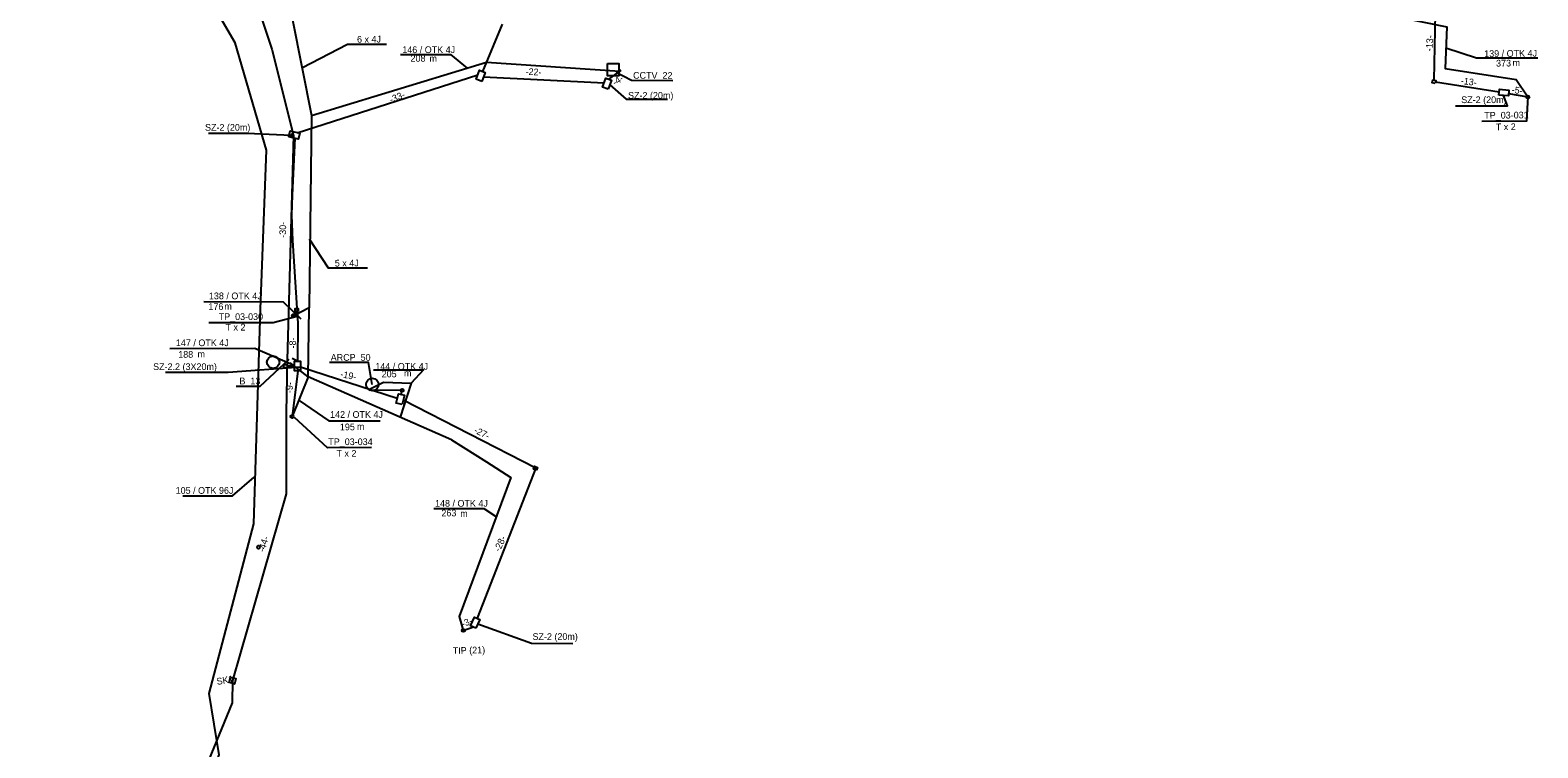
# Model space of a CAD drawing. Extents: x 6494530 to 6506885, y 5884901 to 5892312.
# Drawn here: x 6500436.4 to 6500678.1, y 5887756.3 to 5887871.4 of the extents above; entities that cross this region are included whole.
import ezdxf

# ---------------------------------------------------------------- set-up
doc = ezdxf.new("R2010")
doc.units = 0
for name, color, linetype in [('Domyślna', 7, 'Continuous'), ('Gminne - nazwy', 7, 'Continuous'), ('kabel OTK do tab pasaż', 7, 'Continuous'), ('kabel W KANALIZACJI ISTN', 7, 'Continuous'), ('kamera CCTV', 7, 'Continuous'), ('kamery ARCP_nowe', 7, 'Continuous'), ('Kanalizacja_proj', 7, 'Continuous'), ('opis ARCP', 7, 'Continuous'), ('opis CCTV', 7, 'Continuous'), ('opis infokiosk', 7, 'Continuous'), ('opis kabla CCTV_OTK', 7, 'Continuous'), ('opis kabla infopasażer_OTK', 7, 'Continuous'), ('opis kabla otk', 7, 'Continuous'), ('opis SZ-2', 7, 'Continuous'), ('opis SZ-2_2', 7, 'Continuous'), ('opis tablic inf przystankowej', 7, 'Continuous'), ('proj wysięgnik', 7, 'Continuous'), ('projektowany słup_do_kamery ARCP', 7, 'Continuous'), ('SKR-2', 7, 'Continuous'), ('studnie do wyrysu', 7, 'Continuous'), ('słup tablicy parkingowej', 7, 'Continuous'), ('trasa kanalizacji do wyrysu', 7, 'Continuous'), ('Warstwa 20', 7, 'Continuous'), ('Warstwa 59', 7, 'Continuous'), ('Warstwa 62', 7, 'Continuous'), ('WOJEWÓDZKIE', 7, 'Continuous')]:
    doc.layers.add(name, color=color, linetype=linetype)

# ---------------------------------------------------------------- blocks, each defined once
blk = doc.blocks.new('ELARM2_28')
at = {"layer": 'studnie do wyrysu'}
blk.add_lwpolyline([(0, 0.45), (0.45, 0.45), (0.45, 0), (0.45, -0.45), (0, -0.45), (-0.45, -0.45), (-0.45, 0), (-0.45, 0.45)], close=True, dxfattribs=at)
blk = doc.blocks.new('POINT_DISPLAY')
at = {"layer": 'Domyślna'}
blk.add_line((0, 0), (0, 0), dxfattribs=at)
blk = doc.blocks.new('ELARMA_7')
at = {"layer": 'Warstwa 59'}
for radius in [0.125, 0.0625]:
    blk.add_circle((0, 0), radius, dxfattribs=at)
blk.add_blockref('POINT_DISPLAY', (0, 0), dxfattribs=at)
blk.add_blockref('POINT_DISPLAY', (0, 0), dxfattribs=at)
blk = doc.blocks.new('ELSLP1_34')
at = {"layer": 'Warstwa 59'}
blk.add_circle((0, 0), 0.25, dxfattribs=at)

msp = doc.modelspace()

# ---------------------------------------------------------------- linework, layer by layer
at = {"layer": 'kabel OTK do tab pasaż'}
msp.add_line((6500480.91, 5887815.77), (6500478.04, 5887818.03), dxfattribs=at)
for points in [[(6500480.18, 5887910.63), (6500479.08, 5887906.51), (6500464.13, 5887892.58), (6500472.66, 5887883.76), (6500478.44, 5887873.01), (6500481.45, 5887857.71), (6500481.08, 5887826.86)], [(6500578.18, 5887891.11), (6500582.74, 5887889.71), (6500623.78, 5887880.05), (6500663.52, 5887871.9), (6500663.26, 5887865.21), (6500674.63, 5887863.47), (6500676.53, 5887860.66)], [(6500481.45, 5887857.71), (6500509.55, 5887866.23), (6500530.91, 5887864.78)], [(6500503.92, 5887805.68), (6500480.91, 5887815.77), (6500481.08, 5887826.86), (6500478.52, 5887825.52)], [(6500480.91, 5887815.77), (6500478.36, 5887809.41)], [(6500490.64, 5887813.74), (6500493.03, 5887814.94), (6500497.43, 5887814.77), (6500495.71, 5887809.31)], [(6500503.92, 5887805.68), (6500509.55, 5887802.17), (6500513.44, 5887799.65), (6500505.14, 5887777.38), (6500505.8, 5887775.12)]]:
    msp.add_lwpolyline(points, dxfattribs=at)
at = {"layer": 'kabel W KANALIZACJI ISTN'}
for points in [[(6500473.27, 5887826.66), (6500474.27, 5887852.15), (6500469.21, 5887869.37), (6500460.47, 5887884.4), (6500437.89, 5887910.42), (6500447.59, 5887943.78)], [(6500390.31, 5887480.53), (6500388.11, 5887482.84), (6500391.28, 5887493.34), (6500361.76, 5887501.02), (6500367.66, 5887517.63), (6500380.92, 5887561.72), (6500384.45, 5887577.44), (6500397.7, 5887614.97), (6500452.43, 5887719.95), (6500466.64, 5887755.16), (6500465.06, 5887765.01), (6500472.21, 5887792.19), (6500473.27, 5887826.66)]]:
    msp.add_lwpolyline(points, dxfattribs=at)
at = {"layer": 'kamera CCTV'}
msp.add_lwpolyline([(6500528.92, 5887866.01), (6500530.77, 5887866.01), (6500530.77, 5887864.03), (6500528.92, 5887864.03)], close=True, dxfattribs=at)
at = {"layer": 'kamery ARCP_nowe'}
msp.add_circle((6500491.22, 5887814.55), 1, dxfattribs=at)
at = {"layer": 'Kanalizacja_proj'}
for p, q in [((6500512.02, 5887872.36), (6500508.87, 5887864.77)), ((6500661.52, 5887863.36), (6500661.73, 5887874.05)), ((6500529.11, 5887863.46), (6500530.91, 5887864.78)), ((6500479.19, 5887854.93), (6500508.13, 5887864.23)), ((6500509.04, 5887863.88), (6500528.39, 5887862.94)), ((6500671.94, 5887861.45), (6500661.71, 5887863.06)), ((6500673.4, 5887861.2), (6500676.53, 5887860.66)), ((6500478.75, 5887817.52), (6500477.54, 5887817.5)), ((6500479.25, 5887816.76), (6500478.37, 5887809.41)), ((6500479.23, 5887818.29), (6500478.38, 5887818.72)), ((6500479.7, 5887817.41), (6500495.21, 5887812.35)), ((6500495.86, 5887812.96), (6500496.01, 5887813.63)), ((6500505.8, 5887775.12), (6500507.47, 5887775.68))]:
    msp.add_line(p, q, dxfattribs=at)
for points in [[(6500661.66, 5887862.81), (6500661.17, 5887862.92), (6500661.27, 5887863.41), (6500661.76, 5887863.3)], [(6500479.35, 5887826.25), (6500478.85, 5887826.24), (6500478.84, 5887826.74), (6500479.34, 5887826.75)], [(6500477.55, 5887817.25), (6500477.05, 5887817.24), (6500477.04, 5887817.74), (6500477.54, 5887817.75)], [(6500517.54, 5887800.8), (6500517.08, 5887800.98), (6500517.25, 5887801.44), (6500517.72, 5887801.26)]]:
    msp.add_lwpolyline(points, close=True, dxfattribs=at)
for points in [[(6500478.79, 5887854.05), (6500478.37, 5887844.94), (6500478.25, 5887841.69), (6500478.43, 5887837.66), (6500479.12, 5887826.78), (6500479.15, 5887826.32)], [(6500478.51, 5887825.54), (6500479.16, 5887826.33), (6500479.29, 5887824.29), (6500479.23, 5887818.29)], [(6500496.18, 5887812.08), (6500517.42, 5887801.21), (6500508.04, 5887777.08)]]:
    msp.add_lwpolyline(points, dxfattribs=at)
at = {"layer": 'opis ARCP'}
msp.add_lwpolyline([(6500491.22, 5887814.55), (6500490.61, 5887818.08), (6500484.36, 5887818.1)], dxfattribs=at)
at = {"layer": 'opis CCTV'}
msp.add_lwpolyline([(6500539.4, 5887863.27), (6500532.8, 5887863.28), (6500530.31, 5887864.59)], dxfattribs=at)
at = {"layer": 'opis infokiosk'}
msp.add_lwpolyline([(6500477.82, 5887818.59), (6500473.17, 5887814.23), (6500469.38, 5887814.23)], dxfattribs=at)
at = {"layer": 'opis kabla infopasażer_OTK'}
for points in [[(6500495.74, 5887867.47), (6500503.78, 5887867.45), (6500506.41, 5887865.3)], [(6500663.39, 5887868.55), (6500668.29, 5887866.93), (6500678.13, 5887866.93)], [(6500464.18, 5887827.89), (6500476.9, 5887827.84), (6500479.78, 5887825.08)], [(6500458.76, 5887820.34), (6500472.36, 5887820.37), (6500478.42, 5887817.77)], [(6500491.4, 5887816.92), (6500499.43, 5887816.9), (6500497.43, 5887814.77)], [(6500479.48, 5887812), (6500484.26, 5887808.74), (6500492.5, 5887808.72)], [(6500501.06, 5887794.67), (6500509.1, 5887794.65), (6500511, 5887793.42)]]:
    msp.add_lwpolyline(points, dxfattribs=at)
at = {"layer": 'opis kabla otk'}
for points in [[(6500479.94, 5887865.36), (6500487.23, 5887869.15), (6500493.51, 5887869.12)], [(6500481.12, 5887837.92), (6500484.16, 5887833.27), (6500490.45, 5887833.24)], [(6500460.86, 5887796.69), (6500468.81, 5887796.72), (6500472.3, 5887799.71)]]:
    msp.add_lwpolyline(points, dxfattribs=at)
at = {"layer": 'opis SZ-2'}
for points in [[(6500529.29, 5887862.63), (6500531.93, 5887860.32), (6500538.56, 5887860.31)], [(6500664.9, 5887859.24), (6500673.25, 5887859.24), (6500672.63, 5887860.89)], [(6500464.96, 5887854.85), (6500471.14, 5887854.86), (6500478.21, 5887854.53)], [(6500508.15, 5887776.18), (6500516.73, 5887773.06), (6500523.36, 5887773.04)]]:
    msp.add_lwpolyline(points, dxfattribs=at)
at = {"layer": 'opis SZ-2_2'}
msp.add_lwpolyline([(6500458.05, 5887816.52), (6500468.09, 5887816.52), (6500479.73, 5887817.38)], dxfattribs=at)
at = {"layer": 'opis tablic inf przystankowej'}
for points in [[(6500676.51, 5887860.72), (6500676.29, 5887856.79), (6500669.17, 5887856.73)], [(6500465.01, 5887824.52), (6500475.3, 5887824.52), (6500479.19, 5887825.5)], [(6500491.08, 5887804.46), (6500484.01, 5887804.42), (6500478.73, 5887809.29)]]:
    msp.add_lwpolyline(points, dxfattribs=at)
at = {"layer": 'proj wysięgnik'}
msp.add_line((6500496.01, 5887813.63), (6500490.81, 5887813.59), dxfattribs=at)
at = {"layer": 'projektowany słup_do_kamery ARCP'}
msp.add_circle((6500496.01, 5887813.63), 0.25, dxfattribs=at)
at = {"layer": 'SKR-2'}
for points in [[(6500508.77, 5887863.16), (6500507.87, 5887863.5), (6500508.42, 5887864.94), (6500509.31, 5887864.6)], [(6500529.04, 5887861.9), (6500528.14, 5887862.22), (6500528.65, 5887863.67), (6500529.55, 5887863.36)], [(6500671.86, 5887860.96), (6500671.95, 5887861.91), (6500673.48, 5887861.77), (6500673.4, 5887860.82)], [(6500477.84, 5887854.29), (6500478.07, 5887855.22), (6500479.57, 5887854.85), (6500479.34, 5887853.92)], [(6500479.71, 5887816.74), (6500478.76, 5887816.74), (6500478.75, 5887818.28), (6500479.71, 5887818.28)], [(6500495.99, 5887811.33), (6500495.07, 5887811.56), (6500495.44, 5887813.06), (6500496.36, 5887812.83)], [(6500507.84, 5887775.48), (6500506.97, 5887775.87), (6500507.61, 5887777.27), (6500508.47, 5887776.88)]]:
    msp.add_lwpolyline(points, close=True, dxfattribs=at)
at = {"layer": 'słup tablicy parkingowej'}
msp.add_circle((6500505.8, 5887775.12), 0.25, dxfattribs=at)
at = {"layer": 'trasa kanalizacji do wyrysu'}
msp.add_lwpolyline([(6500460.83, 5887891.52), (6500463.56, 5887887.97), (6500468.98, 5887883.35), (6500472.05, 5887877.53), (6500475.11, 5887868.34), (6500478.58, 5887854.47), (6500477.54, 5887818.53), (6500477.43, 5887810.07), (6500477.4, 5887797.03), (6500468.78, 5887767.08), (6500468.75, 5887763.52), (6500461.14, 5887745)], dxfattribs=at)
at = {"layer": 'Warstwa 20'}
msp.add_circle((6500475.33, 5887818.14), 1, dxfattribs=at)
at = {"layer": 'Warstwa 59'}
msp.add_lwpolyline([(6500478.41, 5887854.3), (6500478.49, 5887854.64), (6500478.25, 5887854.7), (6500478.17, 5887854.36)], close=True, dxfattribs=at)
at = {"layer": 'Warstwa 62'}
for centre in [(6500676.52, 5887860.67), (6500478.52, 5887825.56), (6500478.35, 5887809.43)]:
    msp.add_circle(centre, 0.25, dxfattribs=at)

# ---------------------------------------------------------------- block references
at = {"layer": 'studnie do wyrysu', "xscale": 0.9999979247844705, "yscale": 0.9999979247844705, "rotation": -15.666615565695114}
msp.add_blockref('ELARM2_28', (6500468.8, 5887767.08), dxfattribs=at)
at = {"layer": 'Warstwa 59'}
for name, p in [('ELARMA_7', (6500530.89, 5887864.89)), ('ELSLP1_34', (6500472.96, 5887788.48))]:
    msp.add_blockref(name, p, dxfattribs=at)

# ---------------------------------------------------------------- texts
at = {"layer": 'Gminne - nazwy'}
msp.add_text('TIP (21)', height=1.075, rotation=1.8093, dxfattribs=at).set_placement((6500504.14, 5887771.32))
at = {"layer": 'opis ARCP'}
msp.add_text('ARCP_50', height=1.075, dxfattribs=at).set_placement((6500484.55, 5887818.36))
at = {"layer": 'opis CCTV'}
msp.add_text('CCTV_22', height=1.075, dxfattribs=at).set_placement((6500533.04, 5887863.59))
at = {"layer": 'opis infokiosk'}
msp.add_text('B_13', height=1.075, dxfattribs=at).set_placement((6500469.91, 5887814.58))
at = {"layer": 'opis kabla CCTV_OTK'}
msp.add_text('105 / OTK 96J', height=1.075, dxfattribs=at).set_placement((6500459.68, 5887797.03))
at = {"layer": 'opis kabla infopasażer_OTK'}
for s, height, p in [('146 / OTK 4J', 1.075, (6500496.03, 5887867.7)), ('208', 1.075, (6500497.35, 5887866.33)), ('m', 1.07, (6500500.38, 5887866.32)), ('138 / OTK 4J', 1.075, (6500465.02, 5887828.23)), ('176', 1.075, (6500464.94, 5887826.52)), ('m', 1.07, (6500467.5, 5887826.56)), ('147 / OTK 4J', 1.075, (6500459.73, 5887820.71)), ('188', 1.075, (6500460.1, 5887818.84)), ('m', 1.07, (6500463.19, 5887818.9)), ('144 / OTK 4J', 1.075, (6500491.7, 5887816.92)), ('205', 1.075, (6500492.72, 5887815.71)), ('m', 1.07, (6500496.31, 5887815.86)), ('142 / OTK 4J', 1.075, (6500484.45, 5887809.21)), ('195', 1.075, (6500486.02, 5887807.22)), ('m', 1.07, (6500488.76, 5887807.28)), ('148 / OTK 4J', 1.075, (6500501.28, 5887794.96)), ('263', 1.075, (6500502.3, 5887793.42)), ('m', 1.07, (6500505.32, 5887793.32))]:
    msp.add_text(s, height=height, dxfattribs=at).set_placement(p)
for s, height, p in [('139 / OTK 4J', 1.075, (6500669.53, 5887867.07)), ('373', 1.075, (6500671.43, 5887865.54)), ('m', 1.08, (6500674.07, 5887865.61))]:
    msp.add_text(s, height=height, rotation=0.4798, dxfattribs=at).set_placement(p)
at = {"layer": 'opis kabla otk'}
for s, p in [('6 x 4J', (6500488.77, 5887869.36)), ('5 x 4J', (6500485.21, 5887833.47))]:
    msp.add_text(s, height=1.075, rotation=0.5229, dxfattribs=at).set_placement(p)
at = {"layer": 'opis SZ-2'}
for p in [(6500532.23, 5887860.38), (6500665.84, 5887859.68), (6500464.39, 5887855.25), (6500516.91, 5887773.6)]:
    msp.add_text('SZ-2 (20m)', height=1.075, dxfattribs=at).set_placement(p)
at = {"layer": 'opis SZ-2_2'}
msp.add_text('SZ-2.2 (3X20m)', height=1.075, dxfattribs=at).set_placement((6500456.07, 5887816.88))
at = {"layer": 'opis tablic inf przystankowej'}
for s, p in [('TP_03-031', (6500669.54, 5887857.17)), ('T x 2', (6500671.39, 5887855.33))]:
    msp.add_text(s, height=1.075, rotation=0.5698, dxfattribs=at).set_placement(p)
for s, p in [('TP_03-030', (6500466.58, 5887824.9)), ('T x 2', (6500467.68, 5887823.21)), ('TP_03-034', (6500484.16, 5887804.84)), ('T x 2', (6500485.48, 5887802.98))]:
    msp.add_text(s, height=1.075, dxfattribs=at).set_placement(p)
at = {"layer": 'studnie do wyrysu'}
msp.add_text('SK1', height=1.075, rotation=10.0891, dxfattribs=at).set_placement((6500466.34, 5887766.38))
at = {"layer": 'trasa kanalizacji do wyrysu'}
for s, rotation, p in [('-30-', 89.3153, (6500477.38, 5887838.08)), ('-44-', 72.558, (6500473.9, 5887787.59))]:
    msp.add_text(s, height=1.075, rotation=rotation, dxfattribs=at).set_placement(p)
at = {"layer": 'WOJEWÓDZKIE'}
for s, rotation, p in [('-13-', 85.8524, (6500661.2, 5887867.96)), ('-22-', 357.2956, (6500515.78, 5887864.22)), ('-4-', 32.7713, (6500530.13, 5887862.43)), ('-13-', 352.5913, (6500665.72, 5887862.76)), ('-5-', 352.5913, (6500673.88, 5887861.32)), ('-33-', 22.5304, (6500494.23, 5887859.67)), ('-8-', 91.4363, (6500479, 5887820.35)), ('-19-', 349.053, (6500486.03, 5887815.74)), ('-9-', 86.2419, (6500478.41, 5887813.15)), ('-27-', 333.9791, (6500507.42, 5887806.87)), ('-28-', 65.384, (6500511.65, 5887787.66)), ('-3-', 21.7059, (6500505.75, 5887775.61))]:
    msp.add_text(s, height=1.075, rotation=rotation, dxfattribs=at).set_placement(p)

doc.saveas('drawing.dxf')
